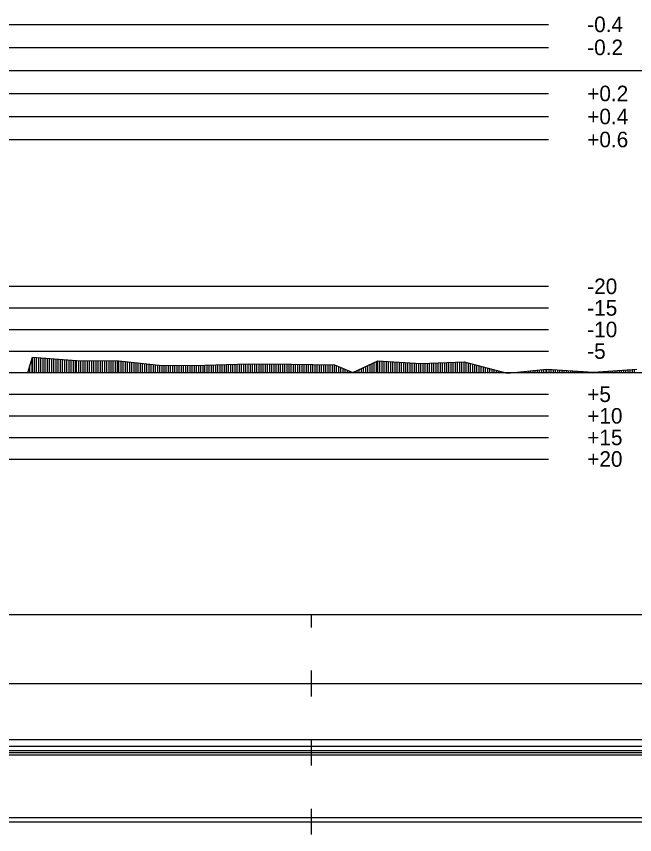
# Model space of a CAD drawing. Extents: x 2 to 10148, y 0 to 380.
# Drawn here: x 4866.4 to 4938, y 188.5 to 283.3 of the extents above; entities that cross this region are included whole.
import ezdxf

# ---------------------------------------------------------------- set-up
doc = ezdxf.new("R2010")
doc.units = 0
for name, color, linetype in [('POSUN_CARA', 7, 'Continuous'), ('POSUN_RASTR', 7, 'Continuous'), ('POSUN_TEXT', 7, 'Continuous'), ('RYCHL_A', 7, 'Continuous'), ('RYCHL_B', 7, 'Continuous'), ('RYCHL_C', 7, 'Continuous'), ('RYCHL_RASTR', 7, 'Continuous'), ('ZRYCHL_CARA', 7, 'Continuous'), ('ZRYCHL_RASTR', 7, 'Continuous'), ('ZRYCHL_TEXT', 7, 'Continuous')]:
    doc.layers.add(name, color=color, linetype=linetype)

msp = doc.modelspace()

# ---------------------------------------------------------------- linework, layer by layer
at = {"layer": 'POSUN_CARA'}
for p, q in [((4867.706, 242.002), (4868.234, 243.802)), ((4868.206, 242), (4868.206, 243.704)), ((4868.234, 243.802), (4873.363, 243.39)), ((4868.234, 242), (4868.234, 243.802)), ((4868.484, 242), (4868.484, 243.782)), ((4868.734, 242), (4868.734, 243.762)), ((4868.984, 242), (4868.984, 243.742)), ((4869.234, 242), (4869.234, 243.722)), ((4869.484, 242), (4869.484, 243.702)), ((4869.734, 242), (4869.734, 243.682)), ((4869.984, 242), (4869.984, 243.662)), ((4870.234, 242), (4870.234, 243.642)), ((4870.484, 242), (4870.484, 243.621)), ((4870.734, 242), (4870.734, 243.601)), ((4870.984, 242), (4870.984, 243.581)), ((4871.234, 242), (4871.234, 243.561)), ((4871.484, 242), (4871.484, 243.541)), ((4867.956, 242), (4867.956, 242.853)), ((4871.734, 242), (4871.734, 243.521)), ((4871.984, 242), (4871.984, 243.501)), ((4872.234, 242), (4872.234, 243.481)), ((4872.484, 242), (4872.484, 243.461)), ((4872.734, 242), (4872.734, 243.441)), ((4872.984, 242), (4872.984, 243.421)), ((4873.234, 242), (4873.234, 243.401)), ((4873.363, 243.39), (4878.258, 243.363)), ((4873.363, 242), (4873.363, 243.39)), ((4873.613, 242), (4873.613, 243.389)), ((4873.863, 242), (4873.863, 243.387)), ((4874.113, 242), (4874.113, 243.386)), ((4874.363, 242), (4874.363, 243.385)), ((4874.613, 242), (4874.613, 243.383)), ((4874.863, 242), (4874.863, 243.382)), ((4875.113, 242), (4875.113, 243.381)), ((4875.363, 242), (4875.363, 243.379)), ((4875.613, 242), (4875.613, 243.378)), ((4875.863, 242), (4875.863, 243.377)), ((4876.113, 242), (4876.113, 243.375)), ((4876.363, 242), (4876.363, 243.374)), ((4876.613, 242), (4876.613, 243.372)), ((4876.863, 242), (4876.863, 243.371)), ((4877.113, 242), (4877.113, 243.37)), ((4877.363, 242), (4877.363, 243.368)), ((4877.613, 242), (4877.613, 243.367)), ((4877.863, 242), (4877.863, 243.366)), ((4878.113, 242), (4878.113, 243.364)), ((4878.258, 243.363), (4883.251, 242.83)), ((4878.258, 242), (4878.258, 243.363)), ((4878.508, 242), (4878.508, 243.337)), ((4878.758, 242), (4878.758, 243.31)), ((4879.008, 242), (4879.008, 243.283)), ((4879.258, 242), (4879.258, 243.257)), ((4879.508, 242), (4879.508, 243.23)), ((4879.758, 242), (4879.758, 243.203)), ((4880.008, 242), (4880.008, 243.176)), ((4880.258, 242), (4880.258, 243.15)), ((4880.508, 242), (4880.508, 243.123)), ((4880.758, 242), (4880.758, 243.096)), ((4881.008, 242), (4881.008, 243.07)), ((4881.258, 242), (4881.258, 243.043)), ((4881.508, 242), (4881.508, 243.016)), ((4881.758, 242), (4881.758, 242.989)), ((4882.008, 242), (4882.008, 242.963)), ((4882.258, 242), (4882.258, 242.936)), ((4882.508, 242), (4882.508, 242.909)), ((4882.758, 242), (4882.758, 242.883)), ((4883.008, 242), (4883.008, 242.856)), ((4883.251, 242.83), (4888.22, 242.867)), ((4883.251, 242), (4883.251, 242.83)), ((4883.501, 242), (4883.501, 242.832)), ((4883.751, 242), (4883.751, 242.834)), ((4884.001, 242), (4884.001, 242.836)), ((4884.251, 242), (4884.251, 242.837)), ((4884.501, 242), (4884.501, 242.839)), ((4884.751, 242), (4884.751, 242.841)), ((4885.001, 242), (4885.001, 242.843)), ((4885.251, 242), (4885.251, 242.845)), ((4885.501, 242), (4885.501, 242.847)), ((4885.751, 242), (4885.751, 242.849)), ((4886.001, 242), (4886.001, 242.85)), ((4886.251, 242), (4886.251, 242.852)), ((4886.501, 242), (4886.501, 242.854)), ((4886.751, 242), (4886.751, 242.856)), ((4887.001, 242), (4887.001, 242.858)), ((4887.251, 242), (4887.251, 242.86)), ((4887.501, 242), (4887.501, 242.862)), ((4887.751, 242), (4887.751, 242.863)), ((4888.001, 242), (4888.001, 242.865)), ((4888.22, 242.867), (4893.236, 243.003)), ((4888.22, 242), (4888.22, 242.867)), ((4888.47, 242), (4888.47, 242.874)), ((4888.72, 242), (4888.72, 242.88)), ((4888.97, 242), (4888.97, 242.887)), ((4889.22, 242), (4889.22, 242.894)), ((4889.47, 242), (4889.47, 242.901)), ((4889.72, 242), (4889.72, 242.907)), ((4889.97, 242), (4889.97, 242.914)), ((4890.22, 242), (4890.22, 242.921)), ((4890.47, 242), (4890.47, 242.928)), ((4890.72, 242), (4890.72, 242.935)), ((4890.97, 242), (4890.97, 242.941)), ((4891.22, 242), (4891.22, 242.948)), ((4891.47, 242), (4891.47, 242.955)), ((4891.72, 242), (4891.72, 242.962)), ((4891.97, 242), (4891.97, 242.968)), ((4892.22, 242), (4892.22, 242.975)), ((4892.47, 242), (4892.47, 242.982)), ((4892.72, 242), (4892.72, 242.989)), ((4892.97, 242), (4892.97, 242.995)), ((4893.22, 242), (4893.22, 243.002)), ((4893.236, 243.003), (4898.229, 242.969)), ((4893.236, 242), (4893.236, 243.003)), ((4893.486, 242), (4893.486, 243.001)), ((4893.736, 242), (4893.736, 242.999)), ((4893.986, 242), (4893.986, 242.998)), ((4894.236, 242), (4894.236, 242.996)), ((4894.486, 242), (4894.486, 242.994)), ((4894.736, 242), (4894.736, 242.993)), ((4894.986, 242), (4894.986, 242.991)), ((4895.236, 242), (4895.236, 242.989)), ((4895.486, 242), (4895.486, 242.988)), ((4895.736, 242), (4895.736, 242.986)), ((4895.986, 242), (4895.986, 242.984)), ((4896.236, 242), (4896.236, 242.982)), ((4896.486, 242), (4896.486, 242.981)), ((4896.736, 242), (4896.736, 242.979)), ((4896.986, 242), (4896.986, 242.977)), ((4897.236, 242), (4897.236, 242.976)), ((4897.486, 242), (4897.486, 242.974)), ((4897.736, 242), (4897.736, 242.972)), ((4897.986, 242), (4897.986, 242.971)), ((4898.229, 242.969), (4903.221, 242.887)), ((4898.229, 242), (4898.229, 242.969)), ((4898.479, 242), (4898.479, 242.965)), ((4898.729, 242), (4898.729, 242.961)), ((4898.979, 242), (4898.979, 242.957)), ((4899.229, 242), (4899.229, 242.953)), ((4899.479, 242), (4899.479, 242.949)), ((4899.729, 242), (4899.729, 242.944)), ((4899.979, 242), (4899.979, 242.94)), ((4900.229, 242), (4900.229, 242.936)), ((4900.479, 242), (4900.479, 242.932)), ((4900.729, 242), (4900.729, 242.928)), ((4900.979, 242), (4900.979, 242.924)), ((4901.229, 242), (4901.229, 242.92)), ((4901.479, 242), (4901.479, 242.915)), ((4901.729, 242), (4901.729, 242.911)), ((4901.979, 242), (4901.979, 242.907)), ((4902.229, 242), (4902.229, 242.903)), ((4902.479, 242), (4902.479, 242.899)), ((4902.729, 242), (4902.729, 242.895)), ((4902.979, 242), (4902.979, 242.891)), ((4903.221, 242.887), (4905.342, 241.999)), ((4903.221, 242), (4903.221, 242.887)), ((4903.471, 242), (4903.471, 242.782)), ((4903.721, 242), (4903.721, 242.677)), ((4905.342, 241.999), (4908.241, 243.351)), ((4906.842, 242), (4906.842, 242.699)), ((4907.092, 242), (4907.092, 242.815)), ((4907.342, 242), (4907.342, 242.932)), ((4907.592, 242), (4907.592, 243.049)), ((4907.842, 242), (4907.842, 243.165)), ((4908.092, 242), (4908.092, 243.282)), ((4908.241, 243.351), (4913.239, 243.049)), ((4908.241, 242), (4908.241, 243.351)), ((4908.491, 242), (4908.491, 243.336)), ((4908.741, 242), (4908.741, 243.321)), ((4908.991, 242), (4908.991, 243.306)), ((4909.241, 242), (4909.241, 243.291)), ((4909.491, 242), (4909.491, 243.276)), ((4909.741, 242), (4909.741, 243.261)), ((4909.991, 242), (4909.991, 243.245)), ((4910.241, 242), (4910.241, 243.23)), ((4910.491, 242), (4910.491, 243.215)), ((4910.741, 242), (4910.741, 243.2)), ((4910.991, 242), (4910.991, 243.185)), ((4911.241, 242), (4911.241, 243.17)), ((4911.491, 242), (4911.491, 243.155)), ((4911.741, 242), (4911.741, 243.14)), ((4911.991, 242), (4911.991, 243.124)), ((4912.241, 242), (4912.241, 243.109)), ((4912.491, 242), (4912.491, 243.094)), ((4912.741, 242), (4912.741, 243.079)), ((4912.991, 242), (4912.991, 243.064)), ((4913.239, 243.049), (4918.232, 243.262)), ((4913.239, 242), (4913.239, 243.049)), ((4913.489, 242), (4913.489, 243.06)), ((4913.739, 242), (4913.739, 243.07)), ((4913.989, 242), (4913.989, 243.081)), ((4914.239, 242), (4914.239, 243.092)), ((4914.489, 242), (4914.489, 243.102)), ((4914.739, 242), (4914.739, 243.113)), ((4914.989, 242), (4914.989, 243.124)), ((4915.239, 242), (4915.239, 243.134)), ((4915.489, 242), (4915.489, 243.145)), ((4915.739, 242), (4915.739, 243.156)), ((4915.989, 242), (4915.989, 243.166)), ((4916.239, 242), (4916.239, 243.177)), ((4916.489, 242), (4916.489, 243.188)), ((4916.739, 242), (4916.739, 243.198)), ((4916.989, 242), (4916.989, 243.209)), ((4917.239, 242), (4917.239, 243.22)), ((4917.489, 242), (4917.489, 243.23)), ((4917.739, 242), (4917.739, 243.241)), ((4917.989, 242), (4917.989, 243.252)), ((4918.232, 243.262), (4923.226, 241.956)), ((4918.232, 242), (4918.232, 243.262)), ((4918.482, 242), (4918.482, 243.197)), ((4918.732, 242), (4918.732, 243.131)), ((4918.982, 242), (4918.982, 243.066)), ((4919.232, 242), (4919.232, 243)), ((4919.482, 242), (4919.482, 242.935)), ((4919.732, 242), (4919.732, 242.87)), ((4919.982, 242), (4919.982, 242.804)), ((4920.232, 242), (4920.232, 242.739)), ((4920.482, 242), (4920.482, 242.674)), ((4920.732, 242), (4920.732, 242.608)), ((4867.706, 242), (4867.706, 242.002)), ((4903.971, 242), (4903.971, 242.573)), ((4904.221, 242), (4904.221, 242.468)), ((4904.471, 242), (4904.471, 242.363)), ((4904.721, 242), (4904.721, 242.259)), ((4904.971, 242), (4904.971, 242.154)), ((4905.221, 242), (4905.221, 242.049)), ((4905.342, 242), (4905.342, 241.999)), ((4905.592, 242), (4905.592, 242.115)), ((4905.842, 242), (4905.842, 242.232)), ((4906.092, 242), (4906.092, 242.349)), ((4906.342, 242), (4906.342, 242.465)), ((4906.592, 242), (4906.592, 242.582)), ((4920.982, 242), (4920.982, 242.543)), ((4921.232, 242), (4921.232, 242.477)), ((4921.482, 242), (4921.482, 242.412)), ((4921.732, 242), (4921.732, 242.347)), ((4921.982, 242), (4921.982, 242.281)), ((4922.232, 242), (4922.232, 242.216)), ((4922.482, 242), (4922.482, 242.15)), ((4922.732, 242), (4922.732, 242.085)), ((4922.982, 242), (4922.982, 242.02)), ((4923.226, 241.956), (4927.839, 242.397)), ((4923.226, 242), (4923.226, 241.956)), ((4923.476, 242), (4923.476, 241.98)), ((4923.726, 242), (4923.726, 242.004)), ((4923.976, 242), (4923.976, 242.028)), ((4924.226, 242), (4924.226, 242.052)), ((4924.476, 242), (4924.476, 242.076)), ((4924.726, 242), (4924.726, 242.099)), ((4924.976, 242), (4924.976, 242.123)), ((4925.226, 242), (4925.226, 242.147)), ((4925.476, 242), (4925.476, 242.171)), ((4925.726, 242), (4925.726, 242.195)), ((4925.976, 242), (4925.976, 242.219)), ((4926.226, 242), (4926.226, 242.243)), ((4926.476, 242), (4926.476, 242.267)), ((4926.726, 242), (4926.726, 242.291)), ((4926.976, 242), (4926.976, 242.315)), ((4927.226, 242), (4927.226, 242.339)), ((4927.476, 242), (4927.476, 242.363)), ((4927.726, 242), (4927.726, 242.387)), ((4927.839, 242.397), (4933.232, 242.058)), ((4927.839, 242), (4927.839, 242.397)), ((4928.089, 242), (4928.089, 242.382)), ((4928.339, 242), (4928.339, 242.366)), ((4928.589, 242), (4928.589, 242.35)), ((4928.839, 242), (4928.839, 242.335)), ((4929.089, 242), (4929.089, 242.319)), ((4929.339, 242), (4929.339, 242.303)), ((4929.589, 242), (4929.589, 242.287)), ((4929.839, 242), (4929.839, 242.272)), ((4930.089, 242), (4930.089, 242.256)), ((4930.339, 242), (4930.339, 242.24)), ((4930.589, 242), (4930.589, 242.224)), ((4930.839, 242), (4930.839, 242.209)), ((4931.089, 242), (4931.089, 242.193)), ((4931.339, 242), (4931.339, 242.177)), ((4931.589, 242), (4931.589, 242.161)), ((4931.839, 242), (4931.839, 242.146)), ((4932.089, 242), (4932.089, 242.13)), ((4932.339, 242), (4932.339, 242.114)), ((4932.589, 242), (4932.589, 242.098)), ((4932.839, 242), (4932.839, 242.083)), ((4933.089, 242), (4933.089, 242.067)), ((4933.232, 242.058), (4938.235, 242.389)), ((4933.232, 242), (4933.232, 242.058)), ((4933.482, 242), (4933.482, 242.075)), ((4933.732, 242), (4933.732, 242.091)), ((4933.982, 242), (4933.982, 242.108)), ((4934.232, 242), (4934.232, 242.124)), ((4934.482, 242), (4934.482, 242.141)), ((4934.732, 242), (4934.732, 242.157)), ((4934.982, 242), (4934.982, 242.174)), ((4935.232, 242), (4935.232, 242.19)), ((4935.482, 242), (4935.482, 242.207)), ((4935.732, 242), (4935.732, 242.223)), ((4935.982, 242), (4935.982, 242.24)), ((4936.232, 242), (4936.232, 242.256)), ((4936.482, 242), (4936.482, 242.273)), ((4936.732, 242), (4936.732, 242.289)), ((4936.982, 242), (4936.982, 242.306)), ((4937.232, 242), (4937.232, 242.322)), ((4937.482, 242), (4937.482, 242.339)), ((4937.732, 242), (4937.732, 242.356)), ((4937.982, 242), (4937.982, 242.372))]:
    msp.add_line(p, q, dxfattribs=at)
at = {"layer": 'POSUN_RASTR'}
for p, q in [((4732, 252), (4928, 252)), ((4732, 249.5), (4928, 249.5)), ((4732, 247), (4928, 247)), ((4732, 244.5), (4928, 244.5)), ((4045.76, 242), (5128.601, 242)), ((4732, 239.5), (4928, 239.5)), ((4732, 237), (4928, 237)), ((4732, 234.5), (4928, 234.5)), ((4732, 232), (4928, 232))]:
    msp.add_line(p, q, dxfattribs=at)
at = {"layer": 'RYCHL_A'}
msp.add_line((4428.568, 190.5), (5131.492, 190.5), dxfattribs=at)
at = {"layer": 'RYCHL_B'}
msp.add_line((4516.522, 198.75), (5010.954, 198.75), dxfattribs=at)
at = {"layer": 'RYCHL_C'}
msp.add_line((4426.812, 199.5), (5128.601, 199.5), dxfattribs=at)
at = {"layer": 'RYCHL_RASTR'}
for p, q in [((4041.265, 214), (5127.731, 214)), ((4900.568, 212.5), (4900.568, 214)), ((4900.568, 204.5), (4900.568, 207.5)), ((4041.24, 206), (5128.07, 206)), ((4900.568, 196.5), (4900.568, 199.5)), ((4041.318, 198.25), (5128.248, 198.25)), ((4041.347, 197.75), (5128.248, 197.75)), ((4041.376, 198), (5128.248, 198)), ((4900.568, 188.5), (4900.568, 191.5)), ((4041.675, 190), (5128.21, 190))]:
    msp.add_line(p, q, dxfattribs=at)
at = {"layer": 'ZRYCHL_CARA'}
msp.add_line((4045.76, 277), (5128.601, 277), dxfattribs=at)
at = {"layer": 'ZRYCHL_RASTR'}
for p, q in [((4732, 282.333), (4928, 282.333)), ((4732, 279.667), (4928, 279.667)), ((4732, 274.333), (4928, 274.333)), ((4732, 271.667), (4928, 271.667)), ((4732, 269), (4928, 269))]:
    msp.add_line(p, q, dxfattribs=at)

# ---------------------------------------------------------------- texts
at = {"layer": 'POSUN_TEXT'}
for s, p in [('-20', (4932.5, 251.1)), ('-15', (4932.5, 248.6)), ('-10', (4932.5, 246.1)), ('-5', (4932.5, 243.6)), ('+5', (4932.5, 238.6)), ('+10', (4932.5, 236.1)), ('+15', (4932.5, 233.6)), ('+20', (4932.5, 231.1))]:
    msp.add_text(s, height=1.8, dxfattribs=at).set_placement(p)
at = {"layer": 'ZRYCHL_TEXT'}
for s, p in [('-0.4', (4932.5, 281.433)), ('-0.2', (4932.5, 278.767)), ('+0.2', (4932.5, 273.433)), ('+0.4', (4932.5, 270.767)), ('+0.6', (4932.5, 268.1))]:
    msp.add_text(s, height=1.8, dxfattribs=at).set_placement(p)

doc.saveas('drawing.dxf')
